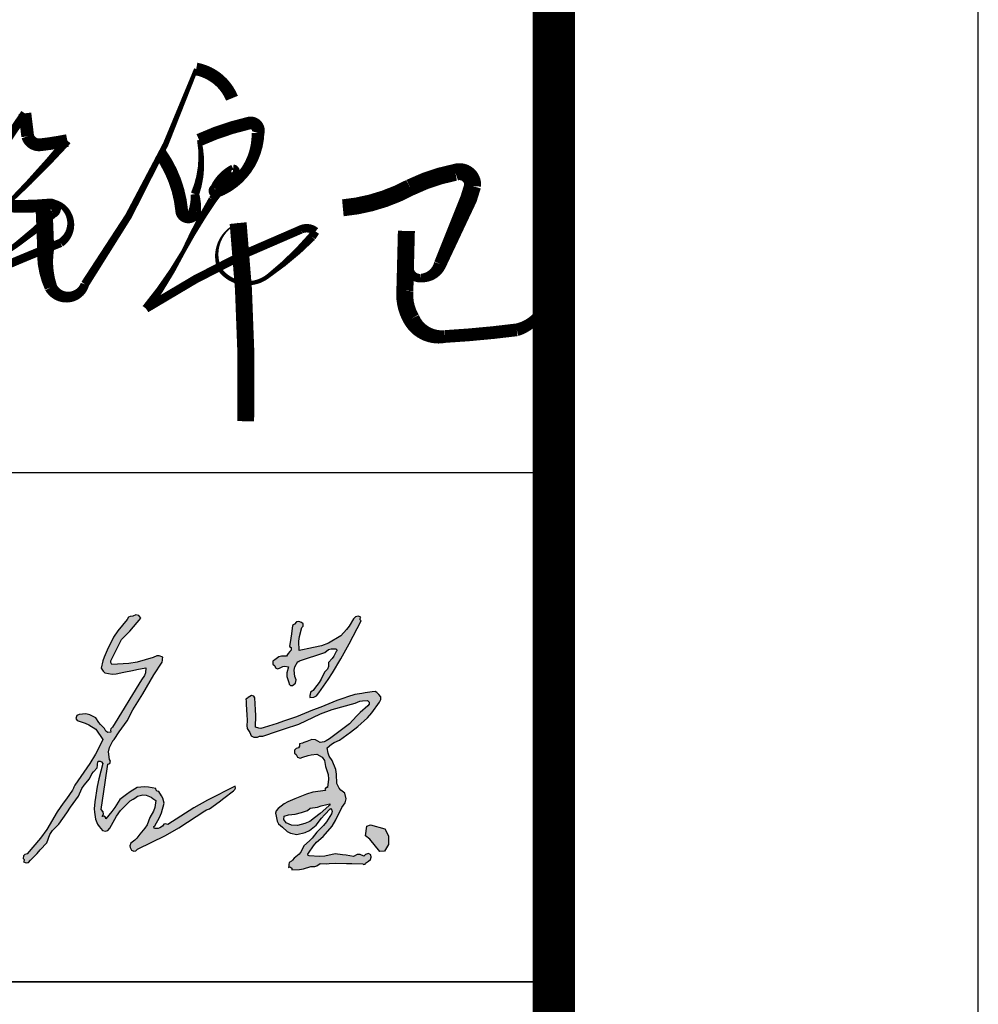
# Model space of a CAD drawing. Extents: x 1779708 to 7299578, y -1121471 to 88434.
# Tile 829 of 1056: x 6684944 to 6686073, y -1038616 to -1037456. Entities that reach past the tile are written whole.
import ezdxf

# ---------------------------------------------------------------- set-up
doc = ezdxf.new("R2010")
doc.units = 0
doc.header["$LTSCALE"] = 1000
doc.header["$MEASUREMENT"] = 0
for name, color, linetype in [('PUB_TITLE', 4, 'CONTINUOUS'), ('可见线', 6, 'CONTINUOUS'), ('电子签', 2, 'CONTINUOUS')]:
    doc.layers.add(name, color=color, linetype=linetype)

# ---------------------------------------------------------------- blocks, each defined once
blk = doc.blocks.new('A$C5DA54128')
at = {"layer": '电子签'}
h = blk.add_hatch(color=256, dxfattribs=at)
h.dxf.hatch_style = 1
h.paths.add_polyline_path([(1025.1, 439.8), (1026.4, 441.6), (1027, 442.5), (1028.3, 444.4), (1043.6, 466.4), (1051.3, 477.4), (1066.6, 499.5), (1083.9, 531.9), (1093.3, 547.8), (1113.4, 578.6), (1134.7, 616.5), (1146, 635.1), (1169.8, 671.6), (1170.6, 677.5), (1171, 680.5), (1171.9, 686.4), (1161.6, 690.8), (1153.9, 690.6), (1144, 685.4), (1096.4, 672.2), (1071.5, 668), (1022.3, 665.1), (1019.7, 668.7), (1018.9, 671.2), (1018.8, 675.7), (1031.5, 701.1), (1037.9, 713.8), (1050.7, 739.3), (1074.6, 763.3), (1086, 775.8), (1107.7, 801.8), (1101.1, 809.4), (1092.7, 811.5), (1083.3, 807.8), (1075.6, 807), (1070.9, 804.2), (1066.7, 797.6), (1039.1, 764.7), (1027, 746.1), (1008.2, 707.5), (999.2, 687.1), (995.6, 676.3), (990.4, 654.5), (994.7, 648.8), (996.8, 646), (1001, 640.3), (1023.1, 636.8), (1035.1, 637.2), (1056.9, 642.4), (1082.9, 647.8), (1095.9, 650.5), (1122, 655.7), (1120.6, 640.5), (1117.8, 632.3), (1109.2, 619.7), (1074.8, 564), (1057.7, 536.2), (1023.4, 480.5), (1019.2, 476.1), (1017.9, 472), (1018.8, 466), (1010.3, 465.1), (1003.9, 468.6), (1000.1, 476.3), (988.9, 488.1), (983.6, 494.4), (974.3, 507.8), (956.7, 517.3), (945.1, 519.6), (925.2, 517.4), (918.5, 514.9), (915.9, 506.1), (920.2, 500.4), (942.9, 492.5), (954, 487.3), (974.6, 474.9), (982.9, 462.6), (987.1, 456.4), (995.4, 444.1), (981.5, 415.3), (973.9, 401.2), (957.5, 373.8), (939.6, 348), (930.7, 335.2), (912.8, 309.5), (910, 303.8), (908.6, 301), (905.7, 295.3), (887.9, 269.6), (878.9, 256.8), (861.1, 231), (830.2, 178.6), (812.2, 153.5), (772.5, 107.4), (765.5, 105.6), (761.4, 101.1), (760.4, 94), (763.2, 90.9), (763.6, 87.3), (761.5, 83.7), (769.4, 80.5), (776.5, 82), (782.3, 88.3), (801.5, 108.7), (811, 119), (830.2, 139.5), (839.1, 164.3), (847, 176.5), (866, 195), (888.9, 228), (900.4, 244.6), (923.4, 277.6), (933.5, 299.6), (940.3, 310.1), (956, 328.5), (962.7, 342.7), (967.4, 349.4), (978.3, 360.6), (979.5, 368.6), (980, 372.5), (981.2, 380.4), (987.5, 380.3), (991.4, 378.3), (995.3, 373.3), (983.8, 328.7), (979, 306.1), (971.4, 260.6), (970.1, 240.2), (970.7, 229.7), (974.2, 209.6), (980, 195.2), (984.4, 188.1), (994.7, 176.4), (1003.3, 173.9), (1010.5, 176.3), (1015.9, 183.4), (1035.2, 218.3), (1047.5, 234.8), (1075.4, 263.2), (1084.7, 268.5), (1089.2, 271.4), (1097.7, 277.7), (1113.5, 280.7), (1122.6, 280), (1137.7, 274.5), (1143, 270.3), (1145.7, 268.4), (1151.5, 264.9), (1148.5, 243.7), (1144.8, 232.9), (1134, 214.4), (1125.5, 193.1), (1119.3, 182.8), (1104.3, 165.6), (1095.5, 153.4), (1089.9, 147.8), (1077.7, 139.1), (1075, 131.3), (1075.6, 125.7), (1079.8, 118.6), (1086.3, 115.2), (1092.5, 116.1), (1097.8, 121), (1179.6, 161.4), (1219.6, 184.2), (1296, 233.9), (1300.9, 237.1), (1303.8, 238.3), (1309.5, 239.5), (1337.8, 260.7), (1352, 271.3), (1380.3, 292.5), (1384.4, 297), (1385.7, 300.9), (1384.9, 307), (1303.6, 265.6), (1263.8, 242.9), (1186.7, 194.1), (1180.3, 196.2), (1174.7, 194.3), (1170.8, 188.8), (1163.4, 183.8), (1158.5, 182.2), (1149.6, 181.8), (1146.6, 183), (1145.8, 187.4), (1148.2, 189.6), (1162.2, 214.8), (1167.8, 228.5), (1175.5, 256.4), (1171.8, 271.2), (1168.6, 278.6), (1160.3, 291.4), (1155.4, 292.2), (1152.3, 295.3), (1151.5, 300.3), (1129.7, 304.1), (1118.4, 304.7), (1096.3, 303.2), (1075.7, 289.6), (1065.5, 282.4), (1045.7, 267.5), (1030.3, 244), (1022, 232.5), (1004.6, 210.3), (1003.1, 215.5), (998.2, 218.3), (992.9, 217), (997.1, 224.1), (996.4, 231.4), (990.9, 237.6), (998.6, 291), (1002.4, 317.7), (1010.2, 371.2), (1015.9, 373.3), (1018.2, 380.7), (1014.8, 385.7), (1012.4, 407.6), (1014.8, 420.3)])
h = blk.add_hatch(color=256, dxfattribs=at)
h.dxf.hatch_style = 1
h.paths.add_polyline_path([(1649, 700.9), (1659.7, 708.9), (1667.4, 711.4), (1683.5, 711.4), (1684.6, 705.8), (1682.2, 703.7), (1675.6, 689.5), (1670.9, 682.7), (1659.9, 671.5), (1660.4, 659.2), (1657.2, 651.3), (1648.2, 642.9), (1638.7, 622.1), (1632.6, 612.1), (1618.4, 594.1), (1613.9, 587.2), (1606.7, 583.2), (1605.9, 577.2), (1605.4, 574.3), (1604.6, 568.3), (1616.8, 568.7), (1624.3, 572.5), (1631.8, 582.1), (1659, 621), (1672, 640.9), (1696.7, 681.4), (1720.8, 726.3), (1732.6, 748.8), (1755.9, 794.1), (1753.2, 797.1), (1752.8, 800.8), (1754.9, 804.3), (1747, 807.6), (1739.8, 806), (1734, 799.8), (1720.9, 778.4), (1713.2, 768.2), (1696.5, 749.6), (1659.6, 728.3), (1638.9, 720.2), (1597.4, 710.9), (1588, 709.2), (1583.4, 708.3), (1574, 706.7), (1572.9, 733.7), (1574.4, 747.7), (1581.2, 773.8), (1585.4, 778.3), (1585.2, 784.8), (1580.9, 789), (1573, 792.3), (1565.8, 790.7), (1560, 784.5), (1557.7, 782.8), (1554.3, 780.2), (1550.8, 755.5), (1549, 743.1), (1545.4, 718.4), (1550.3, 714.8), (1550.5, 707), (1545.7, 703.2), (1541.6, 697.9), (1539.7, 695.1), (1536.2, 689.4), (1521.8, 689.9), (1513.5, 687.4), (1501.8, 679.2), (1496.3, 674.8), (1496.3, 665.9), (1501.8, 661.5), (1503.8, 655.5), (1510, 652.4), (1515.9, 654.4), (1525.3, 659), (1531.5, 659.9), (1541.8, 658.3), (1537.3, 640.6), (1537.5, 630.1), (1542.8, 612.6), (1544.2, 607), (1548.2, 603.7), (1554.1, 603.4), (1562.5, 610.6), (1564.7, 620.1), (1560.5, 630.3), (1559.2, 648.3), (1561.2, 658.4), (1569.4, 674.5), (1571.5, 673.9), (1573.3, 674.5), (1574.7, 676.2), (1604.4, 686.1), (1619.3, 691)])
h.paths.add_polyline_path([(1573, 489.5), (1636.7, 520.3), (1670.4, 532.9), (1738.6, 551.5), (1752.5, 556.8), (1760.2, 558.4), (1775, 558.9), (1779.4, 554.6), (1779.5, 548.1), (1775.4, 543.7), (1752.9, 523.7), (1742.2, 513.1), (1722.2, 490.7), (1698.4, 472.9), (1686.5, 464), (1662.7, 446.2), (1652.8, 440.2), (1647.2, 437.8), (1635.9, 435), (1622, 443.1), (1610.9, 444), (1595.9, 438.2), (1587.5, 435), (1583.3, 433.6), (1574.7, 431.2), (1574.9, 424.5), (1571.4, 419.6), (1565.1, 417.4), (1559.5, 413), (1559.5, 404.1), (1565.1, 399.7), (1568.5, 392.2), (1576.5, 388.9), (1584.2, 391.9), (1600.5, 396.8), (1609, 398.6), (1625.9, 401), (1641.1, 391.9), (1647.9, 382), (1651, 364.6), (1658.9, 341.1), (1660.3, 327.6), (1657.2, 303), (1652.8, 303.2), (1649.1, 298), (1650.8, 293.8), (1614, 288.8), (1595.5, 283.6), (1561.3, 268.9), (1539.9, 261), (1529.4, 255.1), (1511.8, 240.6), (1505.9, 233.8), (1504.3, 227.6), (1506.1, 218.7), (1508.8, 204), (1513.1, 196.1), (1524.1, 185.8), (1537.9, 172.8), (1547.8, 167.8), (1566.5, 164.5), (1591.1, 170), (1603.7, 176), (1623.5, 191.7), (1639.6, 212.2), (1648.1, 222.1), (1666, 241.1), (1669.7, 236), (1670.5, 231.7), (1668.8, 225.6), (1654.2, 201.9), (1645.3, 190.7), (1625.5, 171.2), (1612.1, 153.5), (1604.2, 145.3), (1586.9, 131.3), (1579.3, 114.6), (1573.1, 106.6), (1558.9, 94.9), (1554.3, 88.6), (1551.2, 85.7), (1544.4, 81.8), (1543.6, 75.9), (1543.1, 72.9), (1542.3, 67), (1546.4, 68.7), (1551.6, 65.1), (1551.5, 60.6), (1574.6, 61), (1586.5, 62.9), (1608.4, 70), (1619.6, 70.1), (1625.9, 72.2), (1635, 78.8), (1653.2, 78.2), (1662.4, 78.4), (1680.6, 79.8), (1712.8, 79.2), (1729, 78.9), (1761.2, 78.3), (1763.4, 76), (1767.8, 76.8), (1769, 79.7), (1774.7, 83.9), (1777.5, 86.1), (1783.2, 90.3), (1785.9, 97.4), (1784.2, 103.9), (1778.2, 108.7), (1772.1, 106.8), (1769, 105), (1764.4, 100.6), (1753.4, 105.8), (1744.8, 105.6), (1734, 99.9), (1712.2, 103.1), (1701.3, 104.6), (1679.6, 107.8), (1649.6, 100.7), (1633.6, 99.3), (1600.1, 101.3), (1599.1, 106.8), (1601.4, 109), (1615.3, 131), (1624.2, 141.4), (1643.9, 158.4), (1670.4, 189.3), (1681.9, 207.1), (1699.2, 243.9), (1709.3, 257.7), (1711.6, 269), (1707.8, 285.6), (1696.1, 294.9), (1691, 301.1), (1684.1, 314.3), (1683.9, 341.8), (1681.1, 356.2), (1671.1, 381.9), (1662.2, 395.3), (1659, 403.5), (1656.3, 419.4), (1668.9, 430.9), (1676.6, 435.7), (1692.4, 442), (1714, 458), (1724.7, 466.1), (1746.3, 482.2), (1774.5, 508), (1787.5, 522.7), (1809.7, 553.9), (1814.1, 561.9), (1813.6, 569.6), (1807.9, 576.9), (1802.6, 583.1), (1797.1, 585.4), (1788.9, 584.7), (1768.2, 581.8), (1757.8, 580.2), (1737.2, 577), (1716, 569.9), (1705.4, 566.4), (1684.1, 559.4), (1636.9, 539.9), (1613.2, 530.2), (1565.9, 510.8), (1527.7, 498.1), (1508.6, 491.7), (1470.4, 479.1), (1460.6, 477.1), (1455, 477.4), (1445.3, 480.2), (1445.8, 514.7), (1445.3, 532), (1442.6, 566.5), (1439.7, 571.8), (1433.6, 573.8), (1428.1, 571.1), (1423.6, 567.7), (1421.3, 566), (1416.8, 562.6), (1417.1, 557.5), (1417.2, 555), (1417.5, 549.9), (1418.6, 529.5), (1419.1, 519.3), (1420.2, 498.9), (1419.1, 485.1), (1420.9, 477), (1428, 465), (1432.6, 455.3), (1440.5, 450.7), (1451.3, 451.5), (1458.8, 454.3), (1466.8, 454.3), (1509.3, 468.4), (1530.5, 475.4)])
h.paths.add_polyline_path([(1606.3, 241.5), (1627.7, 245.3), (1638.1, 248.4), (1655, 252.9), (1663.7, 254.7), (1663.6, 250.8), (1661.3, 248.9), (1635.7, 226.4), (1619.2, 213.4), (1604.5, 202.5), (1589.9, 196.9), (1568.2, 190.8), (1551.3, 191.7), (1535.4, 198.6), (1528.4, 208.8), (1529.7, 217.9), (1541.9, 222.3), (1561.4, 224.1), (1580.6, 229), (1598.4, 234.9)], flags=16)
h.paths.add_polyline_path([(1836.7, 160), (1826.2, 180.7), (1783.6, 192.7), (1773.3, 188.4), (1769.3, 160.1), (1781.4, 150.6), (1811.4, 114.4), (1825, 114.7), (1836.9, 134.9)])
for p, q in [((1066.7, 797.6), (1039.1, 764.7)), ((1070.9, 804.2), (1066.7, 797.6)), ((1075.6, 807), (1070.9, 804.2)), ((1083.3, 807.8), (1075.6, 807)), ((1092.7, 811.5), (1083.3, 807.8)), ((1086, 775.8), (1107.7, 801.8)), ((1101.1, 809.4), (1092.7, 811.5)), ((1107.7, 801.8), (1101.1, 809.4)), ((1560, 784.5), (1557.7, 782.8)), ((1565.8, 790.7), (1560, 784.5)), ((1573, 792.3), (1565.8, 790.7)), ((1580.9, 789), (1573, 792.3)), ((1585.2, 784.8), (1580.9, 789)), ((1585.4, 778.3), (1585.2, 784.8)), ((1734, 799.8), (1720.9, 778.4)), ((1732.6, 748.8), (1755.9, 794.1)), ((1739.8, 806), (1734, 799.8)), ((1747, 807.6), (1739.8, 806)), ((1754.9, 804.3), (1747, 807.6)), ((1752.8, 800.8), (1754.9, 804.3)), ((1753.2, 797.1), (1752.8, 800.8)), ((1755.9, 794.1), (1753.2, 797.1)), ((1039.1, 764.7), (1027, 746.1)), ((1050.7, 739.3), (1074.6, 763.3)), ((1074.6, 763.3), (1086, 775.8)), ((1550.8, 755.5), (1549, 743.1)), ((1554.3, 780.2), (1550.8, 755.5)), ((1556.6, 781.9), (1554.3, 780.2)), ((1557.7, 782.8), (1556.6, 781.9)), ((1574.4, 747.7), (1581.2, 773.8)), ((1581.2, 773.8), (1585.4, 778.3)), ((1713.2, 768.2), (1696.5, 749.6)), ((1720.9, 778.4), (1713.2, 768.2)), ((1027, 746.1), (1008.2, 707.5)), ((1037.9, 713.8), (1050.7, 739.3)), ((1549, 743.1), (1545.4, 718.4)), ((1572.9, 733.7), (1574.4, 747.7)), ((1574, 706.7), (1572.9, 733.7)), ((1659.6, 728.3), (1638.9, 720.2)), ((1696.5, 749.6), (1659.6, 728.3)), ((1696.7, 681.4), (1720.8, 726.3)), ((1720.8, 726.3), (1732.6, 748.8)), ((1008.2, 707.5), (999.2, 687.1)), ((1018.8, 675.7), (1031.5, 701.1)), ((1031.5, 701.1), (1037.9, 713.8)), ((1541.6, 697.9), (1539.7, 695.1)), ((1545.7, 703.2), (1541.6, 697.9)), ((1545.4, 718.4), (1550.3, 714.8)), ((1550.5, 707), (1545.7, 703.2)), ((1550.3, 714.8), (1550.5, 707)), ((1583.4, 708.3), (1574, 706.7)), ((1588, 709.2), (1583.4, 708.3)), ((1597.4, 710.9), (1588, 709.2)), ((1638.9, 720.2), (1597.4, 710.9)), ((1619.3, 691), (1649, 700.9)), ((1649, 700.9), (1659.7, 708.9)), ((1659.7, 708.9), (1667.4, 711.4)), ((1667.4, 711.4), (1680.8, 711.4)), ((1682.2, 703.7), (1675.6, 689.5)), ((1680.8, 711.4), (1683.8, 710.2)), ((1684.6, 705.8), (1682.2, 703.7)), ((1683.8, 710.2), (1684.6, 705.8)), ((995.6, 676.3), (990.4, 654.5)), ((999.2, 687.1), (995.6, 676.3)), ((1018.9, 671.2), (1018.8, 675.7)), ((1019.7, 668.7), (1018.9, 671.2)), ((1022.3, 665.1), (1019.7, 668.7)), ((1071.5, 668), (1022.3, 665.1)), ((1096.4, 672.2), (1071.5, 668)), ((1144, 685.4), (1096.4, 672.2)), ((1153.9, 690.6), (1144, 685.4)), ((1146, 635.1), (1169.8, 671.6)), ((1161.6, 690.8), (1153.9, 690.6)), ((1171.9, 686.4), (1161.6, 690.8)), ((1169.8, 671.6), (1170.6, 677.5)), ((1170.6, 677.5), (1171, 680.5)), ((1171, 680.5), (1171.9, 686.4)), ((1501.8, 679.2), (1496.3, 674.8)), ((1496.3, 674.8), (1496.3, 665.9)), ((1513.5, 687.4), (1501.8, 679.2)), ((1521.8, 689.9), (1513.5, 687.4)), ((1536.2, 689.4), (1521.8, 689.9)), ((1539.7, 695.1), (1536.2, 689.4)), ((1561.2, 658.4), (1569.4, 674.5)), ((1569.4, 674.5), (1571.5, 673.9)), ((1571.5, 673.9), (1573.3, 674.5)), ((1573.3, 674.5), (1574.7, 676.2)), ((1574.7, 676.2), (1604.4, 686.1)), ((1604.4, 686.1), (1619.3, 691)), ((1670.9, 682.7), (1659.9, 671.5)), ((1659.9, 671.5), (1660.4, 659.2)), ((1675.6, 689.5), (1670.9, 682.7)), ((1672, 640.9), (1696.7, 681.4)), ((990.4, 654.5), (994.7, 648.8)), ((994.7, 648.8), (996.8, 646)), ((996.8, 646), (1001, 640.3)), ((1001, 640.3), (1023.1, 636.8)), ((1035.1, 637.2), (1056.9, 642.4)), ((1056.9, 642.4), (1082.9, 647.8)), ((1082.9, 647.8), (1095.9, 650.5)), ((1095.9, 650.5), (1122, 655.7)), ((1120.6, 640.5), (1117.8, 632.3)), ((1122, 655.7), (1120.6, 640.5)), ((1496.3, 665.9), (1501.8, 661.5)), ((1501.8, 661.5), (1503.8, 655.5)), ((1503.8, 655.5), (1510, 652.4)), ((1510, 652.4), (1515.9, 654.4)), ((1515.9, 654.4), (1525.3, 659)), ((1525.3, 659), (1531.5, 659.9)), ((1531.5, 659.9), (1541.8, 658.3)), ((1541.8, 658.3), (1537.3, 640.6)), ((1537.3, 640.6), (1537.5, 630.1)), ((1559.2, 648.3), (1561.2, 658.4)), ((1560.5, 630.3), (1559.2, 648.3)), ((1648.2, 642.9), (1638.7, 622.1)), ((1657.2, 651.3), (1648.2, 642.9)), ((1660.4, 659.2), (1657.2, 651.3)), ((1659, 621), (1672, 640.9)), ((1023.1, 636.8), (1035.1, 637.2)), ((1109.2, 619.7), (1074.8, 564)), ((1117.8, 632.3), (1109.2, 619.7)), ((1113.4, 578.6), (1134.7, 616.5)), ((1134.7, 616.5), (1146, 635.1)), ((1537.5, 630.1), (1542.8, 612.6)), ((1542.8, 612.6), (1544.2, 607)), ((1554.1, 603.4), (1562.5, 610.6)), ((1564.7, 620.1), (1560.5, 630.3)), ((1562.5, 610.6), (1564.7, 620.1)), ((1632.6, 612.1), (1618.4, 594.1)), ((1631.8, 582.1), (1659, 621)), ((1638.7, 622.1), (1632.6, 612.1)), ((1544.2, 607), (1548.2, 603.7)), ((1548.2, 603.7), (1554.1, 603.4)), ((1606.7, 583.2), (1605.9, 577.2)), ((1612.3, 586.3), (1606.7, 583.2)), ((1614.9, 588.8), (1612.3, 586.3)), ((1618.4, 594.1), (1614.9, 588.8)), ((1624.3, 572.5), (1631.8, 582.1)), ((1757.8, 580.2), (1737.2, 577)), ((1768.2, 581.8), (1757.8, 580.2)), ((1788.9, 584.7), (1768.2, 581.8)), ((1797.1, 585.4), (1788.9, 584.7)), ((1802.6, 583.1), (1797.1, 585.4)), ((1807.9, 576.9), (1802.6, 583.1)), ((1074.8, 564), (1057.7, 536.2)), ((1093.3, 547.8), (1113.4, 578.6)), ((1421.3, 566), (1416.8, 562.6)), ((1416.8, 562.6), (1417.1, 557.5)), ((1417.1, 557.5), (1417.2, 555)), ((1417.2, 555), (1417.5, 549.9)), ((1423.6, 567.7), (1421.3, 566)), ((1428.1, 571.1), (1423.6, 567.7)), ((1433.6, 573.8), (1428.1, 571.1)), ((1439.7, 571.8), (1433.6, 573.8)), ((1442.6, 566.5), (1439.7, 571.8)), ((1445.3, 532), (1442.6, 566.5)), ((1605.4, 574.3), (1604.6, 568.3)), ((1604.6, 568.3), (1616.8, 568.7)), ((1605.9, 577.2), (1605.4, 574.3)), ((1616.8, 568.7), (1624.3, 572.5)), ((1684.1, 559.4), (1636.9, 539.9)), ((1670.4, 532.9), (1738.6, 551.5)), ((1705.4, 566.4), (1684.1, 559.4)), ((1716, 569.9), (1705.4, 566.4)), ((1737.2, 577), (1716, 569.9)), ((1738.6, 551.5), (1752.5, 556.8)), ((1752.5, 556.8), (1760.2, 558.4)), ((1760.2, 558.4), (1775, 558.9)), ((1775, 558.9), (1779.4, 554.6)), ((1779.4, 554.6), (1779.5, 548.1)), ((1787.5, 522.7), (1809.7, 553.9)), ((1813.6, 569.6), (1807.9, 576.9)), ((1809.7, 553.9), (1814.1, 561.9)), ((1814.1, 561.9), (1813.6, 569.6)), ((1057.7, 536.2), (1023.4, 480.5)), ((1066.6, 499.5), (1083.9, 531.9)), ((1083.9, 531.9), (1093.3, 547.8)), ((1417.5, 549.9), (1418.6, 529.5)), ((1418.6, 529.5), (1419.1, 519.3)), ((1445.8, 514.7), (1445.3, 532)), ((1613.2, 530.2), (1565.9, 510.8)), ((1636.9, 539.9), (1613.2, 530.2)), ((1636.7, 520.3), (1670.4, 532.9)), ((1752.9, 523.7), (1742.2, 513.1)), ((1775.4, 543.7), (1752.9, 523.7)), ((1774.5, 508), (1787.5, 522.7)), ((1779.5, 548.1), (1775.4, 543.7)), ((918.5, 514.9), (915.9, 506.1)), ((915.9, 506.1), (920.2, 500.4)), ((925.2, 517.4), (918.5, 514.9)), ((920.2, 500.4), (942.9, 492.5)), ((945.1, 519.6), (925.2, 517.4)), ((956.7, 517.3), (945.1, 519.6)), ((974.3, 507.8), (956.7, 517.3)), ((983.6, 494.4), (974.3, 507.8)), ((988.9, 488.1), (983.6, 494.4)), ((1051.3, 477.4), (1066.6, 499.5)), ((1419.1, 519.3), (1420.2, 498.9)), ((1420.2, 498.9), (1419.1, 485.1)), ((1445.3, 480.2), (1445.8, 514.7)), ((1527.7, 498.1), (1508.6, 491.7)), ((1565.9, 510.8), (1527.7, 498.1)), ((1573, 489.5), (1636.7, 520.3)), ((1742.2, 513.1), (1722.2, 490.7)), ((1746.3, 482.2), (1774.5, 508)), ((942.9, 492.5), (954, 487.3)), ((954, 487.3), (974.6, 474.9)), ((974.6, 474.9), (982.9, 462.6)), ((1000.1, 476.3), (988.9, 488.1)), ((1003.9, 468.6), (1000.1, 476.3)), ((1010.3, 465.1), (1003.9, 468.6)), ((1018.8, 466), (1010.3, 465.1)), ((1019.2, 476.1), (1017.9, 472)), ((1017.9, 472), (1018.8, 466)), ((1023.4, 480.5), (1019.2, 476.1)), ((1028.3, 444.4), (1043.6, 466.4)), ((1043.6, 466.4), (1051.3, 477.4)), ((1419.1, 485.1), (1420.9, 477)), ((1420.9, 477), (1428, 465)), ((1428, 465), (1432.6, 455.3)), ((1455, 477.4), (1445.3, 480.2)), ((1460.6, 477.1), (1455, 477.4)), ((1470.4, 479.1), (1460.6, 477.1)), ((1466.8, 454.3), (1509.3, 468.4)), ((1508.6, 491.7), (1470.4, 479.1)), ((1509.3, 468.4), (1530.5, 475.4)), ((1530.5, 475.4), (1573, 489.5)), ((1698.4, 472.9), (1686.5, 464)), ((1722.2, 490.7), (1698.4, 472.9)), ((1714, 458), (1724.7, 466.1)), ((1724.7, 466.1), (1746.3, 482.2)), ((995.4, 444.1), (981.5, 415.3)), ((982.9, 462.6), (987.1, 456.4)), ((987.1, 456.4), (995.4, 444.1)), ((1014.8, 420.3), (1025.1, 439.8)), ((1025.1, 439.8), (1026.4, 441.6)), ((1026.4, 441.6), (1027, 442.5)), ((1027, 442.5), (1028.3, 444.4)), ((1432.6, 455.3), (1440.5, 450.7)), ((1440.5, 450.7), (1451.3, 451.5)), ((1451.3, 451.5), (1457.2, 453.7)), ((1457.2, 453.7), (1460.5, 454.3)), ((1460.5, 454.3), (1466.8, 454.3)), ((1595.9, 438.2), (1587.5, 435)), ((1610.9, 444), (1595.9, 438.2)), ((1622, 443.1), (1610.9, 444)), ((1635.9, 435), (1622, 443.1)), ((1647.2, 437.8), (1635.9, 435)), ((1652.8, 440.2), (1647.2, 437.8)), ((1662.7, 446.2), (1652.8, 440.2)), ((1686.5, 464), (1662.7, 446.2)), ((1668.9, 430.9), (1676.6, 435.7)), ((1676.6, 435.7), (1692.4, 442)), ((1692.4, 442), (1714, 458)), ((981.5, 415.3), (973.9, 401.2)), ((1012.4, 407.6), (1014.8, 420.3)), ((1014.8, 385.7), (1012.4, 407.6)), ((1565.1, 417.4), (1559.5, 413)), ((1559.5, 413), (1559.5, 404.1)), ((1571.4, 419.6), (1565.1, 417.4)), ((1574.9, 424.5), (1571.4, 419.6)), ((1583.3, 433.6), (1574.7, 431.2)), ((1574.7, 431.2), (1574.9, 424.5)), ((1587.5, 435), (1583.3, 433.6)), ((1656.3, 419.4), (1668.9, 430.9)), ((1659, 403.5), (1656.3, 419.4)), ((973.9, 401.2), (957.5, 373.8)), ((980, 372.5), (981.2, 380.4)), ((981.2, 380.4), (987.5, 380.3)), ((987.5, 380.3), (991.4, 378.3)), ((991.4, 378.3), (995.3, 373.3)), ((1018.2, 380.7), (1014.8, 385.7)), ((1015.9, 373.3), (1018.2, 380.7)), ((1559.5, 404.1), (1565.1, 399.7)), ((1565.1, 399.7), (1568.5, 392.2)), ((1568.5, 392.2), (1576.5, 388.9)), ((1576.5, 388.9), (1584.2, 391.9)), ((1584.2, 391.9), (1600.5, 396.8)), ((1600.5, 396.8), (1609, 398.6)), ((1609, 398.6), (1625.9, 401)), ((1625.9, 401), (1641.1, 391.9)), ((1641.1, 391.9), (1647.9, 382)), ((1647.9, 382), (1651, 364.6)), ((1662.2, 395.3), (1659, 403.5)), ((1671.1, 381.9), (1662.2, 395.3)), ((1681.1, 356.2), (1671.1, 381.9)), ((957.5, 373.8), (939.6, 348)), ((962.7, 342.7), (967.4, 349.4)), ((967.4, 349.4), (978.3, 360.6)), ((978.3, 360.6), (979.5, 368.6)), ((979.5, 368.6), (980, 372.5)), ((995.3, 373.3), (983.8, 328.7)), ((1002.4, 317.7), (1010.2, 371.2)), ((1010.2, 371.2), (1015.9, 373.3)), ((1651, 364.6), (1658.9, 341.1)), ((1683.9, 341.8), (1681.1, 356.2)), ((930.7, 335.2), (912.8, 309.5)), ((939.6, 348), (930.7, 335.2)), ((940.3, 310.1), (956, 328.5)), ((956, 328.5), (962.7, 342.7)), ((983.8, 328.7), (979, 306.1)), ((1660.3, 327.6), (1657.2, 303)), ((1658.9, 341.1), (1660.3, 327.6)), ((1684.1, 314.3), (1683.9, 341.8)), ((905.7, 295.3), (887.9, 269.6)), ((908.6, 301), (905.7, 295.3)), ((910, 303.8), (908.6, 301)), ((912.8, 309.5), (910, 303.8)), ((923.4, 277.6), (933.5, 299.6)), ((933.5, 299.6), (940.3, 310.1)), ((979, 306.1), (971.4, 260.6)), ((990.9, 237.6), (998.6, 291)), ((998.6, 291), (1002.4, 317.7)), ((1096.3, 303.2), (1075.7, 289.6)), ((1118.4, 304.7), (1096.3, 303.2)), ((1129.7, 304.1), (1118.4, 304.7)), ((1151.5, 300.3), (1129.7, 304.1)), ((1152.3, 295.3), (1151.5, 300.3)), ((1155.4, 292.2), (1152.3, 295.3)), ((1160.3, 291.4), (1155.4, 292.2)), ((1168.6, 278.6), (1160.3, 291.4)), ((1384.9, 307), (1303.6, 265.6)), ((1352, 271.3), (1380.3, 292.5)), ((1380.3, 292.5), (1384.4, 297)), ((1384.4, 297), (1385.7, 300.9)), ((1385.7, 300.9), (1384.9, 307)), ((1650.8, 293.8), (1614, 288.8)), ((1652.8, 303.2), (1649.1, 298)), ((1649.1, 298), (1650.8, 293.8)), ((1657.2, 303), (1652.8, 303.2)), ((1691, 301.1), (1684.1, 314.3)), ((1696.1, 294.9), (1691, 301.1)), ((1707.8, 285.6), (1696.1, 294.9)), ((887.9, 269.6), (878.9, 256.8)), ((900.4, 244.6), (923.4, 277.6)), ((1045.7, 267.5), (1030.3, 244)), ((1065.5, 282.4), (1045.7, 267.5)), ((1047.5, 234.8), (1075.4, 263.2)), ((1075.7, 289.6), (1065.5, 282.4)), ((1075.4, 263.2), (1084.7, 268.5)), ((1084.7, 268.5), (1089.2, 271.4)), ((1089.2, 271.4), (1097.7, 277.7)), ((1097.7, 277.7), (1113.5, 280.7)), ((1113.5, 280.7), (1122.6, 280)), ((1122.6, 280), (1137.7, 274.5)), ((1137.7, 274.5), (1143, 270.3)), ((1143, 270.3), (1145.7, 268.4)), ((1145.7, 268.4), (1151.5, 264.9)), ((1151.5, 264.9), (1148.5, 243.7)), ((1171.8, 271.2), (1168.6, 278.6)), ((1175.5, 256.4), (1171.8, 271.2)), ((1303.6, 265.6), (1263.8, 242.9)), ((1337.8, 260.7), (1352, 271.3)), ((1561.3, 268.9), (1539.9, 261)), ((1595.5, 283.6), (1561.3, 268.9)), ((1614, 288.8), (1595.5, 283.6)), ((1711.6, 269), (1707.8, 285.6)), ((1709.3, 257.7), (1711.6, 269)), ((878.9, 256.8), (861.1, 231)), ((888.9, 228), (900.4, 244.6)), ((971.4, 260.6), (970.1, 240.2)), ((970.1, 240.2), (970.7, 229.7)), ((996.4, 231.4), (990.9, 237.6)), ((1022, 232.5), (1004.6, 210.3)), ((1030.3, 244), (1022, 232.5)), ((1035.2, 218.3), (1047.5, 234.8)), ((1144.8, 232.9), (1134, 214.4)), ((1148.5, 243.7), (1144.8, 232.9)), ((1167.8, 228.5), (1175.5, 256.4)), ((1263.8, 242.9), (1186.7, 194.1)), ((1219.6, 184.2), (1296, 233.9)), ((1296, 233.9), (1300.9, 237.1)), ((1300.9, 237.1), (1303.8, 238.3)), ((1303.8, 238.3), (1309.5, 239.5)), ((1309.5, 239.5), (1337.8, 260.7)), ((1505.9, 233.8), (1504.3, 227.6)), ((1511.8, 240.6), (1505.9, 233.8)), ((1529.4, 255.1), (1511.8, 240.6)), ((1539.9, 261), (1529.4, 255.1)), ((1648.1, 222.1), (1666, 241.1)), ((1666, 241.1), (1669.7, 236)), ((1669.7, 236), (1670.5, 231.7)), ((1681.9, 207.1), (1699.2, 243.9)), ((1699.2, 243.9), (1709.3, 257.7)), ((861.1, 231), (830.2, 178.6)), ((866, 195), (888.9, 228)), ((970.7, 229.7), (974.2, 209.6)), ((974.2, 209.6), (980, 195.2)), ((992.9, 217), (997.1, 224.1)), ((998.2, 218.3), (992.9, 217)), ((997.1, 224.1), (996.4, 231.4)), ((1003.1, 215.5), (998.2, 218.3)), ((1004.6, 210.3), (1003.1, 215.5)), ((1015.9, 183.4), (1035.2, 218.3)), ((1134, 214.4), (1125.5, 193.1)), ((1148.2, 189.6), (1162.2, 214.8)), ((1162.2, 214.8), (1167.8, 228.5)), ((1504.3, 227.6), (1506.1, 218.7)), ((1506.1, 218.7), (1508.8, 204)), ((1508.8, 204), (1513.1, 196.1)), ((1623.5, 191.7), (1639.6, 212.2)), ((1639.6, 212.2), (1648.1, 222.1)), ((1668.8, 225.6), (1654.2, 201.9)), ((1670.5, 231.7), (1668.8, 225.6)), ((1670.4, 189.3), (1681.9, 207.1)), ((830.2, 178.6), (812.2, 153.5)), ((839.1, 164.3), (847, 176.5)), ((847, 176.5), (866, 195)), ((980, 195.2), (984.4, 188.1)), ((984.4, 188.1), (994.7, 176.4)), ((994.7, 176.4), (1003.3, 173.9)), ((1003.3, 173.9), (1010.5, 176.3)), ((1010.5, 176.3), (1015.9, 183.4)), ((1119.3, 182.8), (1104.3, 165.6)), ((1125.5, 193.1), (1119.3, 182.8)), ((1145.8, 187.4), (1148.2, 189.6)), ((1146.6, 183), (1145.8, 187.4)), ((1149.6, 181.8), (1146.6, 183)), ((1158.5, 182.2), (1149.6, 181.8)), ((1163.4, 183.8), (1158.5, 182.2)), ((1170.8, 188.8), (1163.4, 183.8)), ((1174.7, 194.3), (1170.8, 188.8)), ((1180.3, 196.2), (1174.7, 194.3)), ((1179.6, 161.4), (1219.6, 184.2)), ((1186.7, 194.1), (1180.3, 196.2)), ((1513.1, 196.1), (1524.1, 185.8)), ((1524.1, 185.8), (1537.9, 172.8)), ((1591.1, 170), (1603.7, 176)), ((1603.7, 176), (1623.5, 191.7)), ((1645.3, 190.7), (1625.5, 171.2)), ((1643.9, 158.4), (1670.4, 189.3)), ((1654.2, 201.9), (1645.3, 190.7)), ((812.2, 153.5), (772.5, 107.4)), ((830.2, 139.5), (839.1, 164.3)), ((1089.9, 147.8), (1077.7, 139.1)), ((1095.5, 153.4), (1089.9, 147.8)), ((1104.3, 165.6), (1095.5, 153.4)), ((1097.8, 121), (1179.6, 161.4)), ((1537.9, 172.8), (1547.8, 167.8)), ((1547.8, 167.8), (1566.5, 164.5)), ((1566.5, 164.5), (1591.1, 170)), ((1604.2, 145.3), (1586.9, 131.3)), ((1612.1, 153.5), (1604.2, 145.3)), ((1625.5, 171.2), (1612.1, 153.5)), ((1624.2, 141.4), (1643.9, 158.4)), ((801.5, 108.7), (811, 119)), ((811, 119), (830.2, 139.5)), ((1077.7, 139.1), (1075, 131.3)), ((1075, 131.3), (1075.6, 125.7)), ((1075.6, 125.7), (1079.8, 118.6)), ((1079.8, 118.6), (1086.3, 115.2)), ((1086.3, 115.2), (1092.5, 116.1)), ((1092.5, 116.1), (1097.8, 121)), ((1586.9, 131.3), (1579.3, 114.6)), ((1601.4, 109), (1615.3, 131)), ((1615.3, 131), (1624.2, 141.4)), ((761.4, 101.1), (760.4, 94)), ((760.4, 94), (763.2, 90.9)), ((765.5, 105.6), (761.4, 101.1)), ((763.6, 87.3), (761.5, 83.7)), ((763.2, 90.9), (763.6, 87.3)), ((772.5, 107.4), (765.5, 105.6)), ((776.5, 82), (782.3, 88.3)), ((782.3, 88.3), (801.5, 108.7)), ((1554.3, 88.6), (1551.2, 85.7)), ((1558.9, 94.9), (1554.3, 88.6)), ((1573.1, 106.6), (1558.9, 94.9)), ((1579.3, 114.6), (1573.1, 106.6)), ((1599.1, 106.8), (1601.4, 109)), ((1599.9, 102.4), (1599.1, 106.8)), ((1602.8, 101.2), (1599.9, 102.4)), ((1633.6, 99.3), (1602.8, 101.2)), ((1649.6, 100.7), (1633.6, 99.3)), ((1679.6, 107.8), (1649.6, 100.7)), ((1701.3, 104.6), (1679.6, 107.8)), ((1712.2, 103.1), (1701.3, 104.6)), ((1734, 99.9), (1712.2, 103.1)), ((1744.8, 105.6), (1734, 99.9)), ((1753.4, 105.8), (1744.8, 105.6)), ((1764.4, 100.6), (1753.4, 105.8)), ((1769, 105), (1764.4, 100.6)), ((1772.1, 106.8), (1769, 105)), ((1778.2, 108.7), (1772.1, 106.8)), ((1777.5, 86.1), (1783.2, 90.3)), ((1784.2, 103.9), (1778.2, 108.7)), ((1783.2, 90.3), (1785.9, 97.4)), ((1785.9, 97.4), (1784.2, 103.9)), ((761.5, 83.7), (769.4, 80.5)), ((769.4, 80.5), (776.5, 82)), ((1543.1, 72.9), (1542.3, 67)), ((1542.3, 67), (1546.4, 68.7)), ((1543.6, 75.9), (1543.1, 72.9)), ((1544.4, 81.8), (1543.6, 75.9)), ((1551.2, 85.7), (1544.4, 81.8)), ((1546.4, 68.7), (1551.6, 65.1)), ((1551.6, 65.1), (1551.5, 60.6)), ((1551.5, 60.6), (1574.6, 61)), ((1574.6, 61), (1586.5, 62.9)), ((1586.5, 62.9), (1608.4, 70)), ((1608.4, 70), (1619.6, 70.1)), ((1619.6, 70.1), (1625.9, 72.2)), ((1625.9, 72.2), (1635, 78.8)), ((1635, 78.8), (1653.2, 78.2)), ((1653.2, 78.2), (1662.4, 78.4)), ((1662.4, 78.4), (1680.6, 79.8)), ((1680.6, 79.8), (1712.8, 79.2)), ((1712.8, 79.2), (1729, 78.9)), ((1729, 78.9), (1761.2, 78.3)), ((1761.2, 78.3), (1763.4, 76)), ((1763.4, 76), (1767.8, 76.8)), ((1767.8, 76.8), (1769, 79.7)), ((1769, 79.7), (1774.7, 83.9)), ((1774.7, 83.9), (1777.5, 86.1))]:
    blk.add_line(p, q, dxfattribs=at)
for points in [[(1661.3, 248.9), (1635.7, 226.4), (1619.2, 213.4), (1604.5, 202.5), (1589.9, 196.9), (1568.2, 190.8), (1551.3, 191.7), (1535.4, 198.6), (1528.4, 208.8), (1529.7, 217.9), (1541.9, 222.3), (1561.4, 224.1), (1580.6, 229), (1598.4, 234.9), (1606.3, 241.5), (1627.7, 245.3), (1638.1, 248.4), (1655, 252.9), (1663.7, 254.7), (1663.6, 250.8)], [(1783.6, 192.7), (1826.2, 180.7), (1836.7, 160), (1836.9, 134.9), (1825, 114.7), (1811.4, 114.4), (1781.4, 150.6), (1769.3, 160.1), (1773.3, 188.4)]]:
    blk.add_lwpolyline(points, close=True, dxfattribs=at)
blk = doc.blocks.new('A$C3D8761CE')
at = {"layer": 'PUB_TITLE'}
for p, q in [((76100, 20800), (83100, 20800)), ((83100, 19600), (76100, 19600))]:
    blk.add_line(p, q, dxfattribs=at)
blk.add_lwpolyline([(0, 0), (84100, 0), (84100, 59400), (0, 59400)], close=True, dxfattribs=at)
at = {"layer": 'PUB_TITLE', "const_width": 100}
blk.add_lwpolyline([(2500, 1000), (83100, 1000), (83100, 58400), (2500, 58400)], close=True, dxfattribs=at)
at = {"layer": 'PUB_TITLE'}
blk.add_lwpolyline([(76100, 19600), (83100, 19600)], dxfattribs=at)
at = {"layer": '电子签'}
for points in [[(81703.1, 21442.1, 20, 20, 0.028127), (81853.7, 21646.9, 30, 30, 0), (81860.3, 21592.6, 30, 30, 0.362787), (81890.5, 21572.8, 30, 30, 0.019197), (81953.7, 21582.7, 20, 10, -0.020472), (81816.3, 21437.1, 10, 10, -0.233729)], [(81794.3, 21429.9, 30, 30, 0.045779), (81912.8, 21430.9, 30, 20, -0.879667), (81921.1, 21410.8, 20, 10, -0.048621), (81783.3, 21302.1, 10, 20, 0.623556)], [(81784.9, 21278, 20, 20, -0.008278), (81937.7, 21341.5, 20, 10, 0.816036), (81898.3, 21438.9, 40, 40, 0), (81902.6, 21329.3, 40, 30, 0.122736), (81914.9, 21236.9, 30, 20, 0.663287), (81995.1, 21244.1, 20, 10, 0.069085), (82257.2, 21751.5, 30, 30, -0.253622), (82341.6, 21682.5, 30, 30, 3.190749)], [(82173, 21552.2, 30, 30, -0.131933), (82223.2, 21416.8, 30, 30, 0.873436), (82253.8, 21415.5, 30, 20, 0.080941), (82254.4, 21456.5, 20, 10, 0.144959), (82264.2, 21584.1, 30, 30, -0.051263), (82381.4, 21623.8, 30, 30, -0.581071), (82402.9, 21600.4, 30, 20, -0.302678), (82305.9, 21457.9, 20, 20, -0.944201), (82300, 21470.2, 20, 20, -0.168661), (82344.3, 21516.4, 20, 20, -1.302791), (82339.8, 21504.7, 20, 20, -0.022864), (82295.8, 21443.1, 20, 10, 0.024629), (82227.6, 21322.5, 10, 20, -0.040418), (82139, 21186.6, 20, 20, -0.047626), (82503.7, 21373, 20, 20, -0.295695), (82538.2, 21368.5, 20, 20, 0), (82529.7, 21355.7, 20, 10, -0.045754), (82427.3, 21263.7, 10, 10, -0.422502), (82312.9, 21278.8, 10, 2, -0.421761), (82356.1, 21388.2, 40, 40, -0.031692), (82373.8, 20921.1, 40, 40, 2.926125)], [(82602.8, 21424.2, 40, 40, 0.100588), (82761.4, 21472.1, 40, 40, -0.065766), (82867.7, 21507.9, 40, 40, -0.53666), (82908.5, 21475.7, 40, 40, 0), (82899.2, 21445.8, 40, 30, 0), (82832.2, 21291.8, 30, 20, -0.318033), (82786.7, 21258.7, 20, 20, -0.395376), (82760.5, 21277.8, 20, 20, -0.042901), (82752.5, 21369.7, 40, 40, 0), (82748.9, 21228.8, 40, 40, 0.152888), (82764, 21162.5, 40, 30, 0.327432), (82843.6, 21120.9, 30, 30, 0.017317), (83012.6, 21136.6, 30, 20, 0.268591), (83079.9, 21203.8, 20, 20, -0.175886)]]:
    blk.add_lwpolyline(points, format="xyseb", dxfattribs=at)
at = {"layer": '电子签', "xscale": 0.8000000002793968, "yscale": 0.8000000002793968, "zscale": 0.8000000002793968}
blk.add_blockref('A$C5DA54128', (81241, 19815.6), dxfattribs=at)

msp = doc.modelspace()

# ---------------------------------------------------------------- block references
at = {"layer": '可见线', "xscale": 0.5, "yscale": 0.5, "zscale": 0.5}
msp.add_blockref('A$C3D8761CE', (6644023.1, -1048389.7), dxfattribs=at)

doc.saveas('drawing.dxf')
